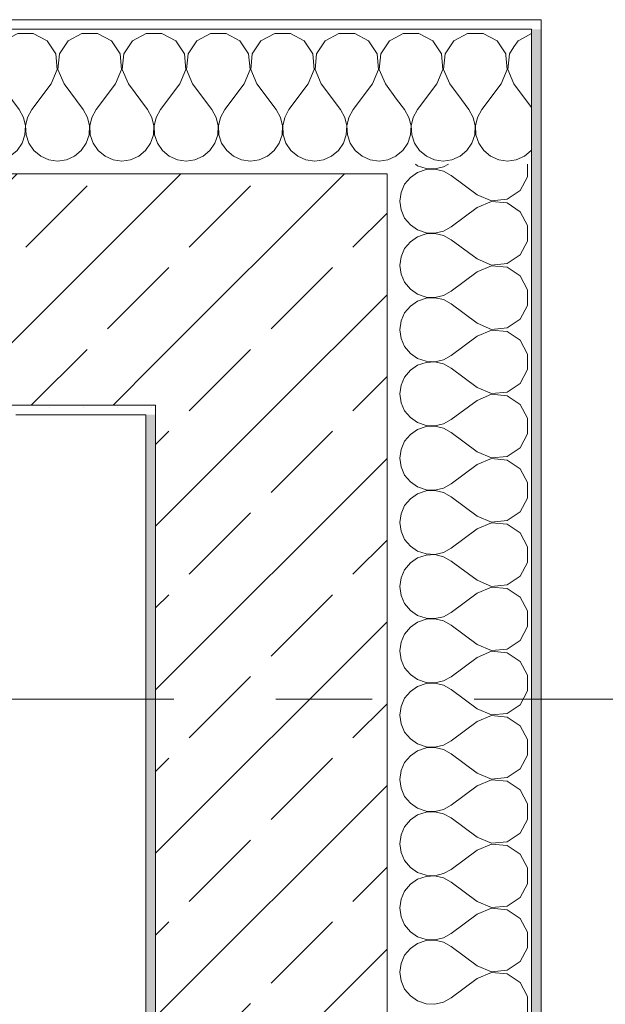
# Model space of a CAD drawing. Header units: metres. Extents: x -3.6 to 84.5, y -11 to 16.8.
# Tile 653 of 656: x 61.9 to 62.5, y 12.8 to 13.9. Entities that reach past the tile are written whole.
import ezdxf

# ---------------------------------------------------------------- set-up
doc = ezdxf.new("R2010")
doc.units = ezdxf.units.M
doc.header["$MEASUREMENT"] = 0
doc.linetypes.add('Strichlinie doppelt', pattern=[0.546806, 0.264583, -0.105833, 0.070556, -0.105833])
doc.layers.add('451 - Universal.Achsen Raster', color=7, linetype='Continuous')
doc.layers.add('604 - Struktur.Wand Aussen', color=7, linetype='Continuous')
pattern_1 = [(0, (0, 0), (0, 0.08660254), [0, -0.05]), (0, (0.025, 0.0433), (0, 0.08660254), [0, -0.05])]
pattern_2 = [(45, (0, 0), (-0.01767767, 0.01767767), [0, -0.025])]
pattern_3 = [(45, (0, 0), (-0.08485281, 0.08485281), []), (45, (-0.04243, 0.04243), (-0.08485281, 0.08485281), [0.09, -0.03])]

# ---------------------------------------------------------------- blocks, each defined once
blk = doc.blocks.new('*X21')
at = {"layer": '604 - Struktur.Wand Aussen', "color": 7, "linetype": 'Continuous', "lineweight": 5}
for p, q in [((62.3046, 13.705), (62.3068, 13.7035)), ((62.3068, 13.7035), (62.3155, 13.7006)), ((62.3155, 13.7006), (62.3247, 13.7001)), ((62.3247, 13.7001), (62.3336, 13.7022)), ((62.3336, 13.7022), (62.3387, 13.705)), ((62.4207, 13.6919), (62.4207, 13.705)), ((62.2992, 13.6913), (62.2933, 13.6842)), ((62.3068, 13.6965), (62.2992, 13.6913)), ((62.3155, 13.6994), (62.3068, 13.6965)), ((62.3247, 13.6999), (62.3155, 13.6994)), ((62.3336, 13.6978), (62.3247, 13.6999)), ((62.3417, 13.6933), (62.3336, 13.6978)), ((62.3684, 13.6733), (62.3417, 13.6933)), ((62.413, 13.6776), (62.4207, 13.6919)), ((62.2933, 13.6842), (62.2896, 13.6758)), ((62.2896, 13.6758), (62.2884, 13.6667)), ((62.3684, 13.6733), (62.3833, 13.667)), ((62.3995, 13.6686), (62.413, 13.6776)), ((62.2884, 13.6667), (62.2896, 13.6576)), ((62.3684, 13.66), (62.3417, 13.64)), ((62.3833, 13.6663), (62.3684, 13.66)), ((62.3833, 13.667), (62.3995, 13.6686)), ((62.3995, 13.6648), (62.3833, 13.6663)), ((62.413, 13.6558), (62.3995, 13.6648)), ((62.2896, 13.6576), (62.2933, 13.6491)), ((62.4207, 13.6415), (62.413, 13.6558)), ((62.2933, 13.6491), (62.2992, 13.6421)), ((62.2992, 13.6421), (62.3068, 13.6369)), ((62.3336, 13.6355), (62.3417, 13.64)), ((62.4207, 13.6252), (62.4207, 13.6415)), ((62.3068, 13.6298), (62.2992, 13.6246)), ((62.3068, 13.6369), (62.3155, 13.6339)), ((62.3155, 13.6328), (62.3068, 13.6298)), ((62.3155, 13.6339), (62.3247, 13.6335)), ((62.3247, 13.6332), (62.3155, 13.6328)), ((62.3247, 13.6335), (62.3336, 13.6355)), ((62.3336, 13.6311), (62.3247, 13.6332)), ((62.3417, 13.6267), (62.3336, 13.6311)), ((62.2992, 13.6246), (62.2933, 13.6175)), ((62.3684, 13.6067), (62.3417, 13.6267)), ((62.413, 13.6109), (62.4207, 13.6252)), ((62.2896, 13.6091), (62.2884, 13.6)), ((62.2933, 13.6175), (62.2896, 13.6091)), ((62.3995, 13.6019), (62.413, 13.6109)), ((62.2884, 13.6), (62.2896, 13.5909)), ((62.3684, 13.6067), (62.3833, 13.6004)), ((62.3833, 13.5996), (62.3684, 13.5933)), ((62.3833, 13.6004), (62.3995, 13.6019)), ((62.3995, 13.5981), (62.3833, 13.5996)), ((62.2896, 13.5909), (62.2933, 13.5825)), ((62.3684, 13.5933), (62.3417, 13.5733)), ((62.413, 13.5891), (62.3995, 13.5981)), ((62.4207, 13.5748), (62.413, 13.5891)), ((62.2933, 13.5825), (62.2992, 13.5754)), ((62.2992, 13.5754), (62.3068, 13.5702)), ((62.3068, 13.5702), (62.3155, 13.5672)), ((62.3247, 13.5668), (62.3336, 13.5689)), ((62.3336, 13.5689), (62.3417, 13.5733)), ((62.4207, 13.5585), (62.4207, 13.5748)), ((62.2992, 13.5579), (62.2933, 13.5509)), ((62.3068, 13.5631), (62.2992, 13.5579)), ((62.3155, 13.5661), (62.3068, 13.5631)), ((62.3155, 13.5672), (62.3247, 13.5668)), ((62.3247, 13.5665), (62.3155, 13.5661)), ((62.3336, 13.5645), (62.3247, 13.5665)), ((62.3417, 13.56), (62.3336, 13.5645)), ((62.3684, 13.54), (62.3417, 13.56)), ((62.413, 13.5442), (62.4207, 13.5585)), ((62.2933, 13.5509), (62.2896, 13.5424)), ((62.2896, 13.5424), (62.2884, 13.5333)), ((62.3684, 13.54), (62.3833, 13.5337)), ((62.3995, 13.5352), (62.413, 13.5442)), ((62.2884, 13.5333), (62.2896, 13.5242)), ((62.3833, 13.533), (62.3684, 13.5267)), ((62.3833, 13.5337), (62.3995, 13.5352)), ((62.3995, 13.5314), (62.3833, 13.533)), ((62.413, 13.5224), (62.3995, 13.5314)), ((62.2896, 13.5242), (62.2933, 13.5158)), ((62.3684, 13.5267), (62.3417, 13.5067)), ((62.4207, 13.5081), (62.413, 13.5224)), ((62.2933, 13.5158), (62.2992, 13.5087)), ((62.2992, 13.5087), (62.3068, 13.5035)), ((62.3336, 13.5022), (62.3417, 13.5067)), ((62.4207, 13.4919), (62.4207, 13.5081)), ((62.3068, 13.4965), (62.2992, 13.4913)), ((62.3068, 13.5035), (62.3155, 13.5006)), ((62.3155, 13.4994), (62.3068, 13.4965)), ((62.3155, 13.5006), (62.3247, 13.5001)), ((62.3247, 13.4999), (62.3155, 13.4994)), ((62.3247, 13.5001), (62.3336, 13.5022)), ((62.3336, 13.4978), (62.3247, 13.4999)), ((62.3417, 13.4933), (62.3336, 13.4978)), ((62.2992, 13.4913), (62.2933, 13.4842)), ((62.3684, 13.4733), (62.3417, 13.4933)), ((62.413, 13.4776), (62.4207, 13.4919)), ((62.2933, 13.4842), (62.2896, 13.4758)), ((62.3995, 13.4686), (62.413, 13.4776)), ((62.2896, 13.4758), (62.2884, 13.4667)), ((62.2884, 13.4667), (62.2896, 13.4576)), ((62.3684, 13.4733), (62.3833, 13.467)), ((62.3833, 13.4663), (62.3684, 13.46)), ((62.3833, 13.467), (62.3995, 13.4686)), ((62.3995, 13.4648), (62.3833, 13.4663)), ((62.2896, 13.4576), (62.2933, 13.4491)), ((62.3684, 13.46), (62.3417, 13.44)), ((62.413, 13.4558), (62.3995, 13.4648)), ((62.4207, 13.4415), (62.413, 13.4558)), ((62.2933, 13.4491), (62.2992, 13.4421)), ((62.2992, 13.4421), (62.3068, 13.4369)), ((62.3068, 13.4369), (62.3155, 13.4339)), ((62.3247, 13.4335), (62.3336, 13.4355)), ((62.3336, 13.4355), (62.3417, 13.44)), ((62.4207, 13.4252), (62.4207, 13.4415)), ((62.3068, 13.4298), (62.2992, 13.4246)), ((62.3155, 13.4328), (62.3068, 13.4298)), ((62.3155, 13.4339), (62.3247, 13.4335)), ((62.3247, 13.4332), (62.3155, 13.4328)), ((62.3336, 13.4311), (62.3247, 13.4332)), ((62.3417, 13.4267), (62.3336, 13.4311)), ((62.3684, 13.4067), (62.3417, 13.4267)), ((62.413, 13.4109), (62.4207, 13.4252)), ((62.2933, 13.4175), (62.2896, 13.4091)), ((62.2992, 13.4246), (62.2933, 13.4175)), ((62.2896, 13.4091), (62.2884, 13.4)), ((62.3684, 13.4067), (62.3833, 13.4004)), ((62.3995, 13.4019), (62.413, 13.4109)), ((62.2884, 13.4), (62.2896, 13.3909)), ((62.3833, 13.3996), (62.3684, 13.3933)), ((62.3833, 13.4004), (62.3995, 13.4019)), ((62.3995, 13.3981), (62.3833, 13.3996)), ((62.413, 13.3891), (62.3995, 13.3981)), ((62.2896, 13.3909), (62.2933, 13.3825)), ((62.3684, 13.3933), (62.3417, 13.3733)), ((62.4207, 13.3748), (62.413, 13.3891)), ((62.2933, 13.3825), (62.2992, 13.3754)), ((62.2992, 13.3754), (62.3068, 13.3702)), ((62.4207, 13.3585), (62.4207, 13.3748)), ((62.3068, 13.3702), (62.3155, 13.3672)), ((62.3155, 13.3661), (62.3068, 13.3631)), ((62.3155, 13.3672), (62.3247, 13.3668)), ((62.3247, 13.3665), (62.3155, 13.3661)), ((62.3247, 13.3668), (62.3336, 13.3689)), ((62.3336, 13.3645), (62.3247, 13.3665)), ((62.3336, 13.3689), (62.3417, 13.3733)), ((62.3417, 13.36), (62.3336, 13.3645)), ((62.2992, 13.3579), (62.2933, 13.3509)), ((62.3068, 13.3631), (62.2992, 13.3579)), ((62.3684, 13.34), (62.3417, 13.36)), ((62.413, 13.3442), (62.4207, 13.3585)), ((62.2933, 13.3509), (62.2896, 13.3424)), ((62.3995, 13.3352), (62.413, 13.3442)), ((62.2896, 13.3424), (62.2884, 13.3333)), ((62.2884, 13.3333), (62.2896, 13.3242)), ((62.3684, 13.34), (62.3833, 13.3337)), ((62.3833, 13.333), (62.3684, 13.3267)), ((62.3833, 13.3337), (62.3995, 13.3352)), ((62.3995, 13.3314), (62.3833, 13.333)), ((62.2896, 13.3242), (62.2933, 13.3158)), ((62.3684, 13.3267), (62.3417, 13.3067)), ((62.413, 13.3224), (62.3995, 13.3314)), ((62.2933, 13.3158), (62.2992, 13.3087)), ((62.4207, 13.3081), (62.413, 13.3224)), ((62.2992, 13.3087), (62.3068, 13.3035)), ((62.3068, 13.3035), (62.3155, 13.3006)), ((62.3247, 13.3001), (62.3336, 13.3022)), ((62.3336, 13.3022), (62.3417, 13.3067)), ((62.4207, 13.2919), (62.4207, 13.3081)), ((62.3068, 13.2965), (62.2992, 13.2913)), ((62.3155, 13.2994), (62.3068, 13.2965)), ((62.3155, 13.3006), (62.3247, 13.3001)), ((62.3247, 13.2999), (62.3155, 13.2994)), ((62.3336, 13.2978), (62.3247, 13.2999)), ((62.3417, 13.2933), (62.3336, 13.2978)), ((62.3684, 13.2733), (62.3417, 13.2933)), ((62.2933, 13.2842), (62.2896, 13.2758)), ((62.2992, 13.2913), (62.2933, 13.2842)), ((62.413, 13.2776), (62.4207, 13.2919)), ((62.2896, 13.2758), (62.2884, 13.2667)), ((62.3684, 13.2733), (62.3833, 13.267)), ((62.3995, 13.2686), (62.413, 13.2776)), ((62.2884, 13.2667), (62.2896, 13.2576)), ((62.3833, 13.2663), (62.3684, 13.26)), ((62.3833, 13.267), (62.3995, 13.2686)), ((62.3995, 13.2648), (62.3833, 13.2663)), ((62.413, 13.2558), (62.3995, 13.2648)), ((62.2896, 13.2576), (62.2933, 13.2491)), ((62.3684, 13.26), (62.3417, 13.24)), ((62.4207, 13.2415), (62.413, 13.2558)), ((62.2933, 13.2491), (62.2992, 13.2421)), ((62.2992, 13.2421), (62.3068, 13.2369)), ((62.4207, 13.2252), (62.4207, 13.2415)), ((62.3068, 13.2369), (62.3155, 13.2339)), ((62.3155, 13.2328), (62.3068, 13.2298)), ((62.3155, 13.2339), (62.3247, 13.2335)), ((62.3247, 13.2332), (62.3155, 13.2328)), ((62.3247, 13.2335), (62.3336, 13.2355)), ((62.3336, 13.2311), (62.3247, 13.2332)), ((62.3336, 13.2355), (62.3417, 13.24)), ((62.3417, 13.2267), (62.3336, 13.2311)), ((62.2992, 13.2246), (62.2933, 13.2175)), ((62.3068, 13.2298), (62.2992, 13.2246)), ((62.3684, 13.2067), (62.3417, 13.2267)), ((62.413, 13.2109), (62.4207, 13.2252)), ((62.2933, 13.2175), (62.2896, 13.2091)), ((62.3995, 13.2019), (62.413, 13.2109)), ((62.2896, 13.2091), (62.2884, 13.2)), ((62.2884, 13.2), (62.2896, 13.1909)), ((62.3684, 13.2067), (62.3833, 13.2004)), ((62.3833, 13.2004), (62.3995, 13.2019)), ((62.2896, 13.1909), (62.2933, 13.1825)), ((62.3684, 13.1933), (62.3417, 13.1733)), ((62.3833, 13.1996), (62.3684, 13.1933)), ((62.3995, 13.1981), (62.3833, 13.1996)), ((62.413, 13.1891), (62.3995, 13.1981)), ((62.2933, 13.1825), (62.2992, 13.1754)), ((62.4207, 13.1748), (62.413, 13.1891)), ((62.2992, 13.1754), (62.3068, 13.1702)), ((62.3068, 13.1702), (62.3155, 13.1672)), ((62.3336, 13.1689), (62.3417, 13.1733)), ((62.4207, 13.1585), (62.4207, 13.1748)), ((62.3068, 13.1631), (62.2992, 13.1579)), ((62.3155, 13.1661), (62.3068, 13.1631)), ((62.3155, 13.1672), (62.3247, 13.1668)), ((62.3247, 13.1665), (62.3155, 13.1661)), ((62.3247, 13.1668), (62.3336, 13.1689)), ((62.3336, 13.1645), (62.3247, 13.1665)), ((62.3417, 13.16), (62.3336, 13.1645)), ((62.3684, 13.14), (62.3417, 13.16)), ((62.2933, 13.1509), (62.2896, 13.1424)), ((62.2992, 13.1579), (62.2933, 13.1509)), ((62.413, 13.1442), (62.4207, 13.1585)), ((62.2896, 13.1424), (62.2884, 13.1333)), ((62.3684, 13.14), (62.3833, 13.1337)), ((62.3995, 13.1352), (62.413, 13.1442)), ((62.2884, 13.1333), (62.2896, 13.1242)), ((62.3833, 13.133), (62.3684, 13.1267)), ((62.3833, 13.1337), (62.3995, 13.1352)), ((62.3995, 13.1314), (62.3833, 13.133)), ((62.413, 13.1224), (62.3995, 13.1314)), ((62.2896, 13.1242), (62.2933, 13.1158)), ((62.3684, 13.1267), (62.3417, 13.1067)), ((62.4207, 13.1081), (62.413, 13.1224)), ((62.2933, 13.1158), (62.2992, 13.1087)), ((62.2992, 13.1087), (62.3068, 13.1035)), ((62.4207, 13.0919), (62.4207, 13.1081)), ((62.3068, 13.1035), (62.3155, 13.1006)), ((62.3155, 13.0994), (62.3068, 13.0965)), ((62.3155, 13.1006), (62.3247, 13.1001)), ((62.3247, 13.0999), (62.3155, 13.0994)), ((62.3247, 13.1001), (62.3336, 13.1022)), ((62.3336, 13.0978), (62.3247, 13.0999)), ((62.3336, 13.1022), (62.3417, 13.1067)), ((62.3417, 13.0933), (62.3336, 13.0978)), ((62.2992, 13.0913), (62.2933, 13.0842)), ((62.3068, 13.0965), (62.2992, 13.0913)), ((62.3684, 13.0733), (62.3417, 13.0933)), ((62.413, 13.0776), (62.4207, 13.0919)), ((62.2933, 13.0842), (62.2896, 13.0758)), ((62.3995, 13.0686), (62.413, 13.0776)), ((62.2896, 13.0758), (62.2884, 13.0667)), ((62.3684, 13.0733), (62.3833, 13.067)), ((62.3833, 13.067), (62.3995, 13.0686)), ((62.2884, 13.0667), (62.2896, 13.0576)), ((62.2896, 13.0576), (62.2933, 13.0491)), ((62.3684, 13.06), (62.3417, 13.04)), ((62.3833, 13.0663), (62.3684, 13.06)), ((62.3995, 13.0648), (62.3833, 13.0663)), ((62.413, 13.0558), (62.3995, 13.0648)), ((62.2933, 13.0491), (62.2992, 13.0421)), ((62.4207, 13.0415), (62.413, 13.0558)), ((62.2992, 13.0421), (62.3068, 13.0369)), ((62.3068, 13.0369), (62.3155, 13.0339)), ((62.3336, 13.0355), (62.3417, 13.04)), ((62.4207, 13.0252), (62.4207, 13.0415)), ((62.3068, 13.0298), (62.2992, 13.0246)), ((62.3155, 13.0328), (62.3068, 13.0298)), ((62.3155, 13.0339), (62.3247, 13.0335)), ((62.3247, 13.0332), (62.3155, 13.0328)), ((62.3247, 13.0335), (62.3336, 13.0355)), ((62.3336, 13.0311), (62.3247, 13.0332)), ((62.3417, 13.0267), (62.3336, 13.0311)), ((62.3684, 13.0067), (62.3417, 13.0267)), ((62.2933, 13.0175), (62.2896, 13.0091)), ((62.2992, 13.0246), (62.2933, 13.0175)), ((62.413, 13.0109), (62.4207, 13.0252)), ((62.2896, 13.0091), (62.2884, 13)), ((62.3684, 13.0067), (62.3833, 13.0004)), ((62.3995, 13.0019), (62.413, 13.0109)), ((62.2884, 13), (62.2896, 12.9909)), ((62.3833, 12.9996), (62.3684, 12.9933)), ((62.3833, 13.0004), (62.3995, 13.0019)), ((62.3995, 12.9981), (62.3833, 12.9996)), ((62.413, 12.9891), (62.3995, 12.9981)), ((62.2896, 12.9909), (62.2933, 12.9825)), ((62.3684, 12.9933), (62.3417, 12.9733)), ((62.4207, 12.9748), (62.413, 12.9891)), ((62.2933, 12.9825), (62.2992, 12.9754)), ((62.2992, 12.9754), (62.3068, 12.9702)), ((62.3068, 12.9702), (62.3155, 12.9672)), ((62.3155, 12.9661), (62.3068, 12.9631)), ((62.3155, 12.9672), (62.3247, 12.9668)), ((62.3247, 12.9665), (62.3155, 12.9661)), ((62.3247, 12.9668), (62.3336, 12.9689)), ((62.3336, 12.9645), (62.3247, 12.9665)), ((62.3336, 12.9689), (62.3417, 12.9733)), ((62.4207, 12.9585), (62.4207, 12.9748)), ((62.2992, 12.9579), (62.2933, 12.9509)), ((62.3068, 12.9631), (62.2992, 12.9579)), ((62.3417, 12.96), (62.3336, 12.9645)), ((62.3684, 12.94), (62.3417, 12.96)), ((62.413, 12.9442), (62.4207, 12.9585)), ((62.2933, 12.9509), (62.2896, 12.9424)), ((62.2896, 12.9424), (62.2884, 12.9333)), ((62.3684, 12.94), (62.3833, 12.9337)), ((62.3833, 12.9337), (62.3995, 12.9352)), ((62.3995, 12.9352), (62.413, 12.9442)), ((62.2884, 12.9333), (62.2896, 12.9242)), ((62.2896, 12.9242), (62.2933, 12.9158)), ((62.3684, 12.9267), (62.3417, 12.9067)), ((62.3833, 12.933), (62.3684, 12.9267)), ((62.3995, 12.9314), (62.3833, 12.933)), ((62.413, 12.9224), (62.3995, 12.9314)), ((62.2933, 12.9158), (62.2992, 12.9087)), ((62.4207, 12.9081), (62.413, 12.9224)), ((62.2992, 12.9087), (62.3068, 12.9035)), ((62.3336, 12.9022), (62.3417, 12.9067)), ((62.4207, 12.8919), (62.4207, 12.9081)), ((62.3068, 12.8965), (62.2992, 12.8913)), ((62.3068, 12.9035), (62.3155, 12.9006)), ((62.3155, 12.8994), (62.3068, 12.8965)), ((62.3155, 12.9006), (62.3247, 12.9001)), ((62.3247, 12.8999), (62.3155, 12.8994)), ((62.3247, 12.9001), (62.3336, 12.9022)), ((62.3336, 12.8978), (62.3247, 12.8999)), ((62.3417, 12.8933), (62.3336, 12.8978)), ((62.2933, 12.8842), (62.2896, 12.8758)), ((62.2992, 12.8913), (62.2933, 12.8842)), ((62.3684, 12.8733), (62.3417, 12.8933)), ((62.413, 12.8776), (62.4207, 12.8919)), ((62.2896, 12.8758), (62.2884, 12.8667)), ((62.3684, 12.8733), (62.3833, 12.867)), ((62.3995, 12.8686), (62.413, 12.8776)), ((62.2884, 12.8667), (62.2896, 12.8576)), ((62.3833, 12.8663), (62.3684, 12.86)), ((62.3833, 12.867), (62.3995, 12.8686)), ((62.3995, 12.8648), (62.3833, 12.8663)), ((62.413, 12.8558), (62.3995, 12.8648)), ((62.2896, 12.8576), (62.2933, 12.8491)), ((62.3684, 12.86), (62.3417, 12.84)), ((62.4207, 12.8415), (62.413, 12.8558)), ((62.2933, 12.8491), (62.2992, 12.8421)), ((62.2992, 12.8421), (62.3068, 12.8369)), ((62.3068, 12.8369), (62.3155, 12.8339)), ((62.3155, 12.8339), (62.3247, 12.8335)), ((62.3247, 12.8335), (62.3336, 12.8355)), ((62.3336, 12.8355), (62.3417, 12.84)), ((62.4207, 12.8252), (62.4207, 12.8415))]:
    blk.add_line(p, q, dxfattribs=at)
blk = doc.blocks.new('*X24')
at = {"layer": '604 - Struktur.Wand Aussen', "color": 7, "linetype": 'Continuous', "lineweight": 5}
for p, q in [((62.425, 13.8406), (62.4155, 13.8354)), ((62.4067, 13.8267), (62.4019, 13.8195)), ((62.3996, 13.8033), (62.3982, 13.8182)), ((62.4019, 13.8195), (62.4004, 13.8033)), ((62.3933, 13.7883), (62.3996, 13.8033)), ((62.4004, 13.8033), (62.4067, 13.7883)), ((62.3933, 13.7883), (62.3733, 13.7617)), ((62.4067, 13.7883), (62.425, 13.7639)), ((62.3522, 13.7721), (62.36, 13.7617)), ((62.3645, 13.7536), (62.36, 13.7617)), ((62.3665, 13.7447), (62.3645, 13.7536)), ((62.3689, 13.7536), (62.3668, 13.7447)), ((62.3733, 13.7617), (62.3689, 13.7536)), ((62.3661, 13.7355), (62.3665, 13.7447)), ((62.3668, 13.7447), (62.3672, 13.7355)), ((62.3631, 13.7268), (62.3661, 13.7355)), ((62.3672, 13.7355), (62.3702, 13.7268)), ((62.3048, 13.7248), (62.3087, 13.7192)), ((62.3579, 13.7192), (62.3631, 13.7268)), ((62.3702, 13.7268), (62.3754, 13.7192)), ((62.3087, 13.7192), (62.3158, 13.7133)), ((62.3158, 13.7133), (62.3242, 13.7096)), ((62.3424, 13.7096), (62.3509, 13.7133)), ((62.3509, 13.7133), (62.3579, 13.7192)), ((62.3754, 13.7192), (62.3825, 13.7133)), ((62.3825, 13.7133), (62.3909, 13.7096)), ((62.4091, 13.7096), (62.4175, 13.7133)), ((62.4175, 13.7133), (62.4246, 13.7192)), ((62.4246, 13.7192), (62.425, 13.7198)), ((62.3242, 13.7096), (62.3333, 13.7083)), ((62.3333, 13.7083), (62.3424, 13.7096)), ((62.3909, 13.7096), (62.4, 13.7083)), ((62.4, 13.7083), (62.4091, 13.7096))]:
    blk.add_line(p, q, dxfattribs=at)
blk = doc.blocks.new('*X25')
at = {"layer": '604 - Struktur.Wand Aussen', "color": 7, "linetype": 'Continuous', "lineweight": 5}
for p, q in [((62.2919, 13.8407), (62.285, 13.837)), ((62.3081, 13.8407), (62.2919, 13.8407)), ((62.3224, 13.833), (62.3081, 13.8407)), ((62.3585, 13.8407), (62.3442, 13.833)), ((62.3748, 13.8407), (62.3585, 13.8407)), ((62.3891, 13.833), (62.3748, 13.8407)), ((62.4155, 13.8354), (62.4109, 13.833)), ((62.3314, 13.8195), (62.3224, 13.833)), ((62.3442, 13.833), (62.3352, 13.8195)), ((62.3981, 13.8195), (62.3891, 13.833)), ((62.4109, 13.833), (62.4067, 13.8267)), ((62.333, 13.8033), (62.3314, 13.8195)), ((62.3352, 13.8195), (62.3337, 13.8033)), ((62.3982, 13.8182), (62.3981, 13.8195)), ((62.3267, 13.7883), (62.333, 13.8033)), ((62.3337, 13.8033), (62.34, 13.7883)), ((62.3267, 13.7883), (62.3067, 13.7617)), ((62.34, 13.7883), (62.3522, 13.7721)), ((62.285, 13.7727), (62.2933, 13.7617)), ((62.2978, 13.7536), (62.2933, 13.7617)), ((62.2999, 13.7447), (62.2978, 13.7536)), ((62.3022, 13.7536), (62.3001, 13.7447)), ((62.3067, 13.7617), (62.3022, 13.7536)), ((62.2994, 13.7355), (62.2999, 13.7447)), ((62.3001, 13.7447), (62.3006, 13.7355)), ((62.2965, 13.7268), (62.2994, 13.7355)), ((62.3006, 13.7355), (62.3035, 13.7268)), ((62.2913, 13.7192), (62.2965, 13.7268)), ((62.3035, 13.7268), (62.3048, 13.7248)), ((62.285, 13.714), (62.2913, 13.7192))]:
    blk.add_line(p, q, dxfattribs=at)
blk = doc.blocks.new('*X43')
at = {"layer": '604 - Struktur.Wand Aussen', "color": 7, "linetype": 'Continuous', "lineweight": 5}
for p, q in [((61.1891, 13.833), (61.18, 13.8379)), ((61.2252, 13.8407), (61.2109, 13.833)), ((61.2415, 13.8407), (61.2252, 13.8407)), ((61.2558, 13.833), (61.2415, 13.8407)), ((61.2919, 13.8407), (61.2776, 13.833)), ((61.3081, 13.8407), (61.2919, 13.8407)), ((61.3224, 13.833), (61.3081, 13.8407)), ((61.3585, 13.8407), (61.3442, 13.833)), ((61.3748, 13.8407), (61.3585, 13.8407)), ((61.3891, 13.833), (61.3748, 13.8407)), ((61.4252, 13.8407), (61.4109, 13.833)), ((61.4415, 13.8407), (61.4252, 13.8407)), ((61.4558, 13.833), (61.4415, 13.8407)), ((61.4919, 13.8407), (61.4776, 13.833)), ((61.5081, 13.8407), (61.4919, 13.8407)), ((61.5224, 13.833), (61.5081, 13.8407)), ((61.5585, 13.8407), (61.5442, 13.833)), ((61.5748, 13.8407), (61.5585, 13.8407)), ((61.5891, 13.833), (61.5748, 13.8407)), ((61.6252, 13.8407), (61.6109, 13.833)), ((61.6415, 13.8407), (61.6252, 13.8407)), ((61.6558, 13.833), (61.6415, 13.8407)), ((61.6919, 13.8407), (61.6776, 13.833)), ((61.7081, 13.8407), (61.6919, 13.8407)), ((61.7224, 13.833), (61.7081, 13.8407)), ((61.7585, 13.8407), (61.7442, 13.833)), ((61.7748, 13.8407), (61.7585, 13.8407)), ((61.7891, 13.833), (61.7748, 13.8407)), ((61.8252, 13.8407), (61.8109, 13.833)), ((61.8415, 13.8407), (61.8252, 13.8407)), ((61.8558, 13.833), (61.8415, 13.8407)), ((61.8919, 13.8407), (61.8776, 13.833)), ((61.9081, 13.8407), (61.8919, 13.8407)), ((61.9224, 13.833), (61.9081, 13.8407)), ((61.9585, 13.8407), (61.9442, 13.833)), ((61.9748, 13.8407), (61.9585, 13.8407)), ((61.9891, 13.833), (61.9748, 13.8407)), ((62.0252, 13.8407), (62.0109, 13.833)), ((62.0415, 13.8407), (62.0252, 13.8407)), ((62.0558, 13.833), (62.0415, 13.8407)), ((62.0919, 13.8407), (62.0776, 13.833)), ((62.1081, 13.8407), (62.0919, 13.8407)), ((62.1224, 13.833), (62.1081, 13.8407)), ((62.1585, 13.8407), (62.1442, 13.833)), ((62.1748, 13.8407), (62.1585, 13.8407)), ((62.1891, 13.833), (62.1748, 13.8407)), ((62.2252, 13.8407), (62.2109, 13.833)), ((62.2415, 13.8407), (62.2252, 13.8407)), ((62.2558, 13.833), (62.2415, 13.8407)), ((62.285, 13.837), (62.2776, 13.833)), ((61.1981, 13.8195), (61.1891, 13.833)), ((61.2109, 13.833), (61.2019, 13.8195)), ((61.2648, 13.8195), (61.2558, 13.833)), ((61.2776, 13.833), (61.2686, 13.8195)), ((61.3314, 13.8195), (61.3224, 13.833)), ((61.3442, 13.833), (61.3352, 13.8195)), ((61.3981, 13.8195), (61.3891, 13.833)), ((61.4109, 13.833), (61.4019, 13.8195)), ((61.4648, 13.8195), (61.4558, 13.833)), ((61.4776, 13.833), (61.4686, 13.8195)), ((61.5314, 13.8195), (61.5224, 13.833)), ((61.5442, 13.833), (61.5352, 13.8195)), ((61.5981, 13.8195), (61.5891, 13.833)), ((61.6109, 13.833), (61.6019, 13.8195)), ((61.6648, 13.8195), (61.6558, 13.833)), ((61.6776, 13.833), (61.6686, 13.8195)), ((61.7314, 13.8195), (61.7224, 13.833)), ((61.7442, 13.833), (61.7352, 13.8195)), ((61.7981, 13.8195), (61.7891, 13.833)), ((61.8109, 13.833), (61.8019, 13.8195)), ((61.8648, 13.8195), (61.8558, 13.833)), ((61.8776, 13.833), (61.8686, 13.8195)), ((61.9314, 13.8195), (61.9224, 13.833)), ((61.9442, 13.833), (61.9352, 13.8195)), ((61.9981, 13.8195), (61.9891, 13.833)), ((62.0109, 13.833), (62.0019, 13.8195)), ((62.0648, 13.8195), (62.0558, 13.833)), ((62.0776, 13.833), (62.0686, 13.8195)), ((62.1314, 13.8195), (62.1224, 13.833)), ((62.1442, 13.833), (62.1352, 13.8195)), ((62.1981, 13.8195), (62.1891, 13.833)), ((62.2109, 13.833), (62.2019, 13.8195)), ((62.2648, 13.8195), (62.2558, 13.833)), ((62.2776, 13.833), (62.2686, 13.8195)), ((61.1996, 13.8033), (61.1981, 13.8195)), ((61.2019, 13.8195), (61.2004, 13.8033)), ((61.2663, 13.8033), (61.2648, 13.8195)), ((61.2686, 13.8195), (61.267, 13.8033)), ((61.333, 13.8033), (61.3314, 13.8195)), ((61.3352, 13.8195), (61.3337, 13.8033)), ((61.3996, 13.8033), (61.3981, 13.8195)), ((61.4019, 13.8195), (61.4004, 13.8033)), ((61.4663, 13.8033), (61.4648, 13.8195)), ((61.4686, 13.8195), (61.467, 13.8033)), ((61.533, 13.8033), (61.5314, 13.8195)), ((61.5352, 13.8195), (61.5337, 13.8033)), ((61.5996, 13.8033), (61.5981, 13.8195)), ((61.6019, 13.8195), (61.6004, 13.8033)), ((61.6663, 13.8033), (61.6648, 13.8195)), ((61.6686, 13.8195), (61.667, 13.8033)), ((61.733, 13.8033), (61.7314, 13.8195)), ((61.7352, 13.8195), (61.7337, 13.8033)), ((61.7996, 13.8033), (61.7981, 13.8195)), ((61.8019, 13.8195), (61.8004, 13.8033)), ((61.8663, 13.8033), (61.8648, 13.8195)), ((61.8686, 13.8195), (61.867, 13.8033)), ((61.933, 13.8033), (61.9314, 13.8195)), ((61.9352, 13.8195), (61.9337, 13.8033)), ((61.9996, 13.8033), (61.9981, 13.8195)), ((62.0019, 13.8195), (62.0004, 13.8033)), ((62.0663, 13.8033), (62.0648, 13.8195)), ((62.0686, 13.8195), (62.067, 13.8033)), ((62.133, 13.8033), (62.1314, 13.8195)), ((62.1352, 13.8195), (62.1337, 13.8033)), ((62.1996, 13.8033), (62.1981, 13.8195)), ((62.2019, 13.8195), (62.2004, 13.8033)), ((62.2663, 13.8033), (62.2648, 13.8195)), ((62.2686, 13.8195), (62.267, 13.8033)), ((61.1933, 13.7883), (61.1996, 13.8033)), ((61.2004, 13.8033), (61.2067, 13.7883)), ((61.26, 13.7883), (61.2663, 13.8033)), ((61.267, 13.8033), (61.2733, 13.7883)), ((61.3267, 13.7883), (61.333, 13.8033)), ((61.3337, 13.8033), (61.34, 13.7883)), ((61.3933, 13.7883), (61.3996, 13.8033)), ((61.4004, 13.8033), (61.4067, 13.7883)), ((61.46, 13.7883), (61.4663, 13.8033)), ((61.467, 13.8033), (61.4733, 13.7883)), ((61.5267, 13.7883), (61.533, 13.8033)), ((61.5337, 13.8033), (61.54, 13.7883)), ((61.5933, 13.7883), (61.5996, 13.8033)), ((61.6004, 13.8033), (61.6067, 13.7883)), ((61.66, 13.7883), (61.6663, 13.8033)), ((61.667, 13.8033), (61.6733, 13.7883)), ((61.7267, 13.7883), (61.733, 13.8033)), ((61.7337, 13.8033), (61.74, 13.7883)), ((61.7933, 13.7883), (61.7996, 13.8033)), ((61.8004, 13.8033), (61.8067, 13.7883)), ((61.86, 13.7883), (61.8663, 13.8033)), ((61.867, 13.8033), (61.8733, 13.7883)), ((61.9267, 13.7883), (61.933, 13.8033)), ((61.9337, 13.8033), (61.94, 13.7883)), ((61.9933, 13.7883), (61.9996, 13.8033)), ((62.0004, 13.8033), (62.0067, 13.7883)), ((62.06, 13.7883), (62.0663, 13.8033)), ((62.067, 13.8033), (62.0733, 13.7883)), ((62.1267, 13.7883), (62.133, 13.8033)), ((62.1337, 13.8033), (62.14, 13.7883)), ((62.1933, 13.7883), (62.1996, 13.8033)), ((62.2004, 13.8033), (62.2067, 13.7883)), ((62.26, 13.7883), (62.2663, 13.8033)), ((62.267, 13.8033), (62.2733, 13.7883)), ((61.1933, 13.7883), (61.18, 13.7706)), ((61.2067, 13.7883), (61.2267, 13.7617)), ((61.26, 13.7883), (61.24, 13.7617)), ((61.2733, 13.7883), (61.2933, 13.7617)), ((61.3267, 13.7883), (61.3067, 13.7617)), ((61.34, 13.7883), (61.36, 13.7617)), ((61.3933, 13.7883), (61.3733, 13.7617)), ((61.4067, 13.7883), (61.4267, 13.7617)), ((61.46, 13.7883), (61.44, 13.7617)), ((61.4733, 13.7883), (61.4933, 13.7617)), ((61.5267, 13.7883), (61.5067, 13.7617)), ((61.54, 13.7883), (61.56, 13.7617)), ((61.5933, 13.7883), (61.5733, 13.7617)), ((61.6067, 13.7883), (61.6267, 13.7617)), ((61.66, 13.7883), (61.64, 13.7617)), ((61.6733, 13.7883), (61.6933, 13.7617)), ((61.7267, 13.7883), (61.7067, 13.7617)), ((61.74, 13.7883), (61.76, 13.7617)), ((61.7933, 13.7883), (61.7733, 13.7617)), ((61.8067, 13.7883), (61.8267, 13.7617)), ((61.86, 13.7883), (61.84, 13.7617)), ((61.8733, 13.7883), (61.8933, 13.7617)), ((61.9267, 13.7883), (61.9067, 13.7617)), ((61.94, 13.7883), (61.96, 13.7617)), ((61.9933, 13.7883), (61.9733, 13.7617)), ((62.0067, 13.7883), (62.0267, 13.7617)), ((62.06, 13.7883), (62.04, 13.7617)), ((62.0733, 13.7883), (62.0933, 13.7617)), ((62.1267, 13.7883), (62.1067, 13.7617)), ((62.14, 13.7883), (62.16, 13.7617)), ((62.1933, 13.7883), (62.1733, 13.7617)), ((62.2067, 13.7883), (62.2267, 13.7617)), ((62.26, 13.7883), (62.24, 13.7617)), ((62.2733, 13.7883), (62.285, 13.7727)), ((61.2311, 13.7536), (61.2267, 13.7617)), ((61.2332, 13.7447), (61.2311, 13.7536)), ((61.2355, 13.7536), (61.2335, 13.7447)), ((61.24, 13.7617), (61.2355, 13.7536)), ((61.2978, 13.7536), (61.2933, 13.7617)), ((61.2999, 13.7447), (61.2978, 13.7536)), ((61.3022, 13.7536), (61.3001, 13.7447)), ((61.3067, 13.7617), (61.3022, 13.7536)), ((61.3645, 13.7536), (61.36, 13.7617)), ((61.3665, 13.7447), (61.3645, 13.7536)), ((61.3689, 13.7536), (61.3668, 13.7447)), ((61.3733, 13.7617), (61.3689, 13.7536)), ((61.4311, 13.7536), (61.4267, 13.7617)), ((61.4332, 13.7447), (61.4311, 13.7536)), ((61.4355, 13.7536), (61.4335, 13.7447)), ((61.44, 13.7617), (61.4355, 13.7536)), ((61.4978, 13.7536), (61.4933, 13.7617)), ((61.4999, 13.7447), (61.4978, 13.7536)), ((61.5022, 13.7536), (61.5001, 13.7447)), ((61.5067, 13.7617), (61.5022, 13.7536)), ((61.5645, 13.7536), (61.56, 13.7617)), ((61.5665, 13.7447), (61.5645, 13.7536)), ((61.5689, 13.7536), (61.5668, 13.7447)), ((61.5733, 13.7617), (61.5689, 13.7536)), ((61.6311, 13.7536), (61.6267, 13.7617)), ((61.6332, 13.7447), (61.6311, 13.7536)), ((61.6355, 13.7536), (61.6335, 13.7447)), ((61.64, 13.7617), (61.6355, 13.7536)), ((61.6978, 13.7536), (61.6933, 13.7617)), ((61.6999, 13.7447), (61.6978, 13.7536)), ((61.7022, 13.7536), (61.7001, 13.7447)), ((61.7067, 13.7617), (61.7022, 13.7536)), ((61.7645, 13.7536), (61.76, 13.7617)), ((61.7665, 13.7447), (61.7645, 13.7536)), ((61.7689, 13.7536), (61.7668, 13.7447)), ((61.7733, 13.7617), (61.7689, 13.7536)), ((61.8311, 13.7536), (61.8267, 13.7617)), ((61.8332, 13.7447), (61.8311, 13.7536)), ((61.8355, 13.7536), (61.8335, 13.7447)), ((61.84, 13.7617), (61.8355, 13.7536)), ((61.8978, 13.7536), (61.8933, 13.7617)), ((61.8999, 13.7447), (61.8978, 13.7536)), ((61.9022, 13.7536), (61.9001, 13.7447)), ((61.9067, 13.7617), (61.9022, 13.7536)), ((61.9645, 13.7536), (61.96, 13.7617)), ((61.9665, 13.7447), (61.9645, 13.7536)), ((61.9689, 13.7536), (61.9668, 13.7447)), ((61.9733, 13.7617), (61.9689, 13.7536)), ((62.0311, 13.7536), (62.0267, 13.7617)), ((62.0332, 13.7447), (62.0311, 13.7536)), ((62.0355, 13.7536), (62.0335, 13.7447)), ((62.04, 13.7617), (62.0355, 13.7536)), ((62.0978, 13.7536), (62.0933, 13.7617)), ((62.0999, 13.7447), (62.0978, 13.7536)), ((62.1022, 13.7536), (62.1001, 13.7447)), ((62.1067, 13.7617), (62.1022, 13.7536)), ((62.1645, 13.7536), (62.16, 13.7617)), ((62.1665, 13.7447), (62.1645, 13.7536)), ((62.1689, 13.7536), (62.1668, 13.7447)), ((62.1733, 13.7617), (62.1689, 13.7536)), ((62.2311, 13.7536), (62.2267, 13.7617)), ((62.2332, 13.7447), (62.2311, 13.7536)), ((62.2355, 13.7536), (62.2335, 13.7447)), ((62.24, 13.7617), (62.2355, 13.7536)), ((61.2328, 13.7355), (61.2332, 13.7447)), ((61.2335, 13.7447), (61.2339, 13.7355)), ((61.2994, 13.7355), (61.2999, 13.7447)), ((61.3001, 13.7447), (61.3006, 13.7355)), ((61.3661, 13.7355), (61.3665, 13.7447)), ((61.3668, 13.7447), (61.3672, 13.7355)), ((61.4328, 13.7355), (61.4332, 13.7447)), ((61.4335, 13.7447), (61.4339, 13.7355)), ((61.4994, 13.7355), (61.4999, 13.7447)), ((61.5001, 13.7447), (61.5006, 13.7355)), ((61.5661, 13.7355), (61.5665, 13.7447)), ((61.5668, 13.7447), (61.5672, 13.7355)), ((61.6328, 13.7355), (61.6332, 13.7447)), ((61.6335, 13.7447), (61.6339, 13.7355)), ((61.6994, 13.7355), (61.6999, 13.7447)), ((61.7001, 13.7447), (61.7006, 13.7355)), ((61.7661, 13.7355), (61.7665, 13.7447)), ((61.7668, 13.7447), (61.7672, 13.7355)), ((61.8328, 13.7355), (61.8332, 13.7447)), ((61.8335, 13.7447), (61.8339, 13.7355)), ((61.8994, 13.7355), (61.8999, 13.7447)), ((61.9001, 13.7447), (61.9006, 13.7355)), ((61.9661, 13.7355), (61.9665, 13.7447)), ((61.9668, 13.7447), (61.9672, 13.7355)), ((62.0328, 13.7355), (62.0332, 13.7447)), ((62.0335, 13.7447), (62.0339, 13.7355)), ((62.0994, 13.7355), (62.0999, 13.7447)), ((62.1001, 13.7447), (62.1006, 13.7355)), ((62.1661, 13.7355), (62.1665, 13.7447)), ((62.1668, 13.7447), (62.1672, 13.7355)), ((62.2328, 13.7355), (62.2332, 13.7447)), ((62.2335, 13.7447), (62.2339, 13.7355)), ((61.2298, 13.7268), (61.2328, 13.7355)), ((61.2339, 13.7355), (61.2369, 13.7268)), ((61.2965, 13.7268), (61.2994, 13.7355)), ((61.3006, 13.7355), (61.3035, 13.7268)), ((61.3631, 13.7268), (61.3661, 13.7355)), ((61.3672, 13.7355), (61.3702, 13.7268)), ((61.4298, 13.7268), (61.4328, 13.7355)), ((61.4339, 13.7355), (61.4369, 13.7268)), ((61.4965, 13.7268), (61.4994, 13.7355)), ((61.5006, 13.7355), (61.5035, 13.7268)), ((61.5631, 13.7268), (61.5661, 13.7355)), ((61.5672, 13.7355), (61.5702, 13.7268)), ((61.6298, 13.7268), (61.6328, 13.7355)), ((61.6339, 13.7355), (61.6369, 13.7268)), ((61.6965, 13.7268), (61.6994, 13.7355)), ((61.7006, 13.7355), (61.7035, 13.7268)), ((61.7631, 13.7268), (61.7661, 13.7355)), ((61.7672, 13.7355), (61.7702, 13.7268)), ((61.8298, 13.7268), (61.8328, 13.7355)), ((61.8339, 13.7355), (61.8369, 13.7268)), ((61.8965, 13.7268), (61.8994, 13.7355)), ((61.9006, 13.7355), (61.9035, 13.7268)), ((61.9631, 13.7268), (61.9661, 13.7355)), ((61.9672, 13.7355), (61.9702, 13.7268)), ((62.0298, 13.7268), (62.0328, 13.7355)), ((62.0339, 13.7355), (62.0369, 13.7268)), ((62.0965, 13.7268), (62.0994, 13.7355)), ((62.1006, 13.7355), (62.1035, 13.7268)), ((62.1631, 13.7268), (62.1661, 13.7355)), ((62.1672, 13.7355), (62.1702, 13.7268)), ((62.2298, 13.7268), (62.2328, 13.7355)), ((62.2339, 13.7355), (62.2369, 13.7268)), ((61.2246, 13.7192), (61.2298, 13.7268)), ((61.2369, 13.7268), (61.2421, 13.7192)), ((61.2913, 13.7192), (61.2965, 13.7268)), ((61.3035, 13.7268), (61.3087, 13.7192)), ((61.3579, 13.7192), (61.3631, 13.7268)), ((61.3702, 13.7268), (61.3754, 13.7192)), ((61.4246, 13.7192), (61.4298, 13.7268)), ((61.4369, 13.7268), (61.4421, 13.7192)), ((61.4913, 13.7192), (61.4965, 13.7268)), ((61.5035, 13.7268), (61.5087, 13.7192)), ((61.5579, 13.7192), (61.5631, 13.7268)), ((61.5702, 13.7268), (61.5754, 13.7192)), ((61.6246, 13.7192), (61.6298, 13.7268)), ((61.6369, 13.7268), (61.6421, 13.7192)), ((61.6913, 13.7192), (61.6965, 13.7268)), ((61.7035, 13.7268), (61.7087, 13.7192)), ((61.7579, 13.7192), (61.7631, 13.7268)), ((61.7702, 13.7268), (61.7754, 13.7192)), ((61.8246, 13.7192), (61.8298, 13.7268)), ((61.8369, 13.7268), (61.8421, 13.7192)), ((61.8913, 13.7192), (61.8965, 13.7268)), ((61.9035, 13.7268), (61.9087, 13.7192)), ((61.9579, 13.7192), (61.9631, 13.7268)), ((61.9702, 13.7268), (61.9754, 13.7192)), ((62.0246, 13.7192), (62.0298, 13.7268)), ((62.0369, 13.7268), (62.0421, 13.7192)), ((62.0913, 13.7192), (62.0965, 13.7268)), ((62.1035, 13.7268), (62.1087, 13.7192)), ((62.1579, 13.7192), (62.1631, 13.7268)), ((62.1702, 13.7268), (62.1754, 13.7192)), ((62.2246, 13.7192), (62.2298, 13.7268)), ((62.2369, 13.7268), (62.2421, 13.7192)), ((61.18, 13.7154), (61.1825, 13.7133)), ((61.1825, 13.7133), (61.1909, 13.7096)), ((61.2091, 13.7096), (61.2175, 13.7133)), ((61.2175, 13.7133), (61.2246, 13.7192)), ((61.2421, 13.7192), (61.2491, 13.7133)), ((61.2491, 13.7133), (61.2576, 13.7096)), ((61.2758, 13.7096), (61.2842, 13.7133)), ((61.2842, 13.7133), (61.2913, 13.7192)), ((61.3087, 13.7192), (61.3158, 13.7133)), ((61.3158, 13.7133), (61.3242, 13.7096)), ((61.3424, 13.7096), (61.3509, 13.7133)), ((61.3509, 13.7133), (61.3579, 13.7192)), ((61.3754, 13.7192), (61.3825, 13.7133)), ((61.3825, 13.7133), (61.3909, 13.7096)), ((61.4091, 13.7096), (61.4175, 13.7133)), ((61.4175, 13.7133), (61.4246, 13.7192)), ((61.4421, 13.7192), (61.4491, 13.7133)), ((61.4491, 13.7133), (61.4576, 13.7096)), ((61.4758, 13.7096), (61.4842, 13.7133)), ((61.4842, 13.7133), (61.4913, 13.7192)), ((61.5087, 13.7192), (61.5158, 13.7133)), ((61.5158, 13.7133), (61.5242, 13.7096)), ((61.5424, 13.7096), (61.5509, 13.7133)), ((61.5509, 13.7133), (61.5579, 13.7192)), ((61.5754, 13.7192), (61.5825, 13.7133)), ((61.5825, 13.7133), (61.5909, 13.7096)), ((61.6091, 13.7096), (61.6175, 13.7133)), ((61.6175, 13.7133), (61.6246, 13.7192)), ((61.6421, 13.7192), (61.6491, 13.7133)), ((61.6491, 13.7133), (61.6576, 13.7096)), ((61.6758, 13.7096), (61.6842, 13.7133)), ((61.6842, 13.7133), (61.6913, 13.7192)), ((61.7087, 13.7192), (61.7158, 13.7133)), ((61.7158, 13.7133), (61.7242, 13.7096)), ((61.7424, 13.7096), (61.7509, 13.7133)), ((61.7509, 13.7133), (61.7579, 13.7192)), ((61.7754, 13.7192), (61.7825, 13.7133)), ((61.7825, 13.7133), (61.7909, 13.7096)), ((61.8091, 13.7096), (61.8175, 13.7133)), ((61.8175, 13.7133), (61.8246, 13.7192)), ((61.8421, 13.7192), (61.8491, 13.7133)), ((61.8491, 13.7133), (61.8576, 13.7096)), ((61.8758, 13.7096), (61.8842, 13.7133)), ((61.8842, 13.7133), (61.8913, 13.7192)), ((61.9087, 13.7192), (61.9158, 13.7133)), ((61.9158, 13.7133), (61.9242, 13.7096)), ((61.9424, 13.7096), (61.9509, 13.7133)), ((61.9509, 13.7133), (61.9579, 13.7192)), ((61.9754, 13.7192), (61.9825, 13.7133)), ((61.9825, 13.7133), (61.9909, 13.7096)), ((62.0091, 13.7096), (62.0175, 13.7133)), ((62.0175, 13.7133), (62.0246, 13.7192)), ((62.0421, 13.7192), (62.0491, 13.7133)), ((62.0491, 13.7133), (62.0576, 13.7096)), ((62.0758, 13.7096), (62.0842, 13.7133)), ((62.0842, 13.7133), (62.0913, 13.7192)), ((62.1087, 13.7192), (62.1158, 13.7133)), ((62.1158, 13.7133), (62.1242, 13.7096)), ((62.1424, 13.7096), (62.1509, 13.7133)), ((62.1509, 13.7133), (62.1579, 13.7192)), ((62.1754, 13.7192), (62.1825, 13.7133)), ((62.1825, 13.7133), (62.1909, 13.7096)), ((62.2091, 13.7096), (62.2175, 13.7133)), ((62.2175, 13.7133), (62.2246, 13.7192)), ((62.2421, 13.7192), (62.2491, 13.7133)), ((62.2491, 13.7133), (62.2576, 13.7096)), ((62.2758, 13.7096), (62.2842, 13.7133)), ((62.2842, 13.7133), (62.285, 13.714)), ((61.1909, 13.7096), (61.2, 13.7083)), ((61.2, 13.7083), (61.2091, 13.7096)), ((61.2576, 13.7096), (61.2667, 13.7083)), ((61.2667, 13.7083), (61.2758, 13.7096)), ((61.3242, 13.7096), (61.3333, 13.7083)), ((61.3333, 13.7083), (61.3424, 13.7096)), ((61.3909, 13.7096), (61.4, 13.7083)), ((61.4, 13.7083), (61.4091, 13.7096)), ((61.4576, 13.7096), (61.4667, 13.7083)), ((61.4667, 13.7083), (61.4758, 13.7096)), ((61.5242, 13.7096), (61.5333, 13.7083)), ((61.5333, 13.7083), (61.5424, 13.7096)), ((61.5909, 13.7096), (61.6, 13.7083)), ((61.6, 13.7083), (61.6091, 13.7096)), ((61.6576, 13.7096), (61.6667, 13.7083)), ((61.6667, 13.7083), (61.6758, 13.7096)), ((61.7242, 13.7096), (61.7333, 13.7083)), ((61.7333, 13.7083), (61.7424, 13.7096)), ((61.7909, 13.7096), (61.8, 13.7083)), ((61.8, 13.7083), (61.8091, 13.7096)), ((61.8576, 13.7096), (61.8667, 13.7083)), ((61.8667, 13.7083), (61.8758, 13.7096)), ((61.9242, 13.7096), (61.9333, 13.7083)), ((61.9333, 13.7083), (61.9424, 13.7096)), ((61.9909, 13.7096), (62, 13.7083)), ((62, 13.7083), (62.0091, 13.7096)), ((62.0576, 13.7096), (62.0667, 13.7083)), ((62.0667, 13.7083), (62.0758, 13.7096)), ((62.1242, 13.7096), (62.1333, 13.7083)), ((62.1333, 13.7083), (62.1424, 13.7096)), ((62.1909, 13.7096), (62.2, 13.7083)), ((62.2, 13.7083), (62.2091, 13.7096)), ((62.2576, 13.7096), (62.2667, 13.7083)), ((62.2667, 13.7083), (62.2758, 13.7096))]:
    blk.add_line(p, q, dxfattribs=at)

msp = doc.modelspace()

# ---------------------------------------------------------------- hatches: boundary and pattern name
at = {"layer": '604 - Struktur.Wand Aussen', "linetype": 'Continuous', "lineweight": 0, "true_color": 0x000000}
h = msp.add_hatch(dxfattribs=at)
h.set_pattern_fill('Verputz_0001', color=18, style=0, pattern_type=2)
h.set_pattern_definition(pattern_1)
h.paths.add_polyline_path([(62.425, 13.855), (61.15, 13.855), (61.15, 13.845), (62.425, 13.845)])
h = msp.add_hatch(dxfattribs=at)
h.set_pattern_fill('Verputz_0001', color=18, style=0, pattern_type=2)
h.set_pattern_definition(pattern_1)
h.paths.add_polyline_path([(62.425, 13.845), (62.435, 13.845), (62.435, 13.855)])
h = msp.add_hatch(dxfattribs=at)
h.set_pattern_fill('Verputz_0001', color=18, style=0, pattern_type=2)
h.set_pattern_definition(pattern_1)
h.paths.add_polyline_path([(62.425, 13.855), (62.425, 13.845), (62.435, 13.855)])
h = msp.add_hatch(dxfattribs=at)
h.set_pattern_fill('Verputz_0001', color=18, style=0, pattern_type=2)
h.set_pattern_definition(pattern_1)
h.paths.add_polyline_path([(62.425, 7.935), (62.435, 7.935), (62.435, 13.845), (62.425, 13.845)])
h = msp.add_hatch(dxfattribs=at)
h.set_pattern_fill('Beton__Stahlbeton_0001', color=18, style=0, pattern_type=2)
h.set_pattern_definition(pattern_3)
h.paths.add_polyline_path([(61.14, 13.575), (61.14, 13.505), (61.15, 13.505), (61.15, 13.455), (62.035, 13.455), (62.035, 13.695), (61.18, 13.695), (61.18, 13.575), (61.15, 13.575)])
h = msp.add_hatch(dxfattribs=at)
h.set_pattern_fill('Beton__Stahlbeton_0001', color=18, style=0, pattern_type=2)
h.set_pattern_definition(pattern_3)
h.paths.add_polyline_path([(62.035, 13.455), (62.275, 13.455), (62.275, 13.695)])
h = msp.add_hatch(dxfattribs=at)
h.set_pattern_fill('Beton__Stahlbeton_0001', color=18, style=0, pattern_type=2)
h.set_pattern_definition(pattern_3)
h.paths.add_polyline_path([(62.035, 13.455), (62.275, 13.695), (62.035, 13.695)])
h = msp.add_hatch(dxfattribs=at)
h.set_pattern_fill('Gips_0001', color=18, style=0, pattern_type=2)
h.set_pattern_definition(pattern_2)
h.paths.add_polyline_path([(61.89, 13.445), (62.025, 13.445), (62.025, 13.455), (61.89, 13.455)])
h = msp.add_hatch(dxfattribs=at)
h.set_pattern_fill('Gips_0001', color=18, style=0, pattern_type=2)
h.set_pattern_definition(pattern_2)
h.paths.add_polyline_path([(62.025, 13.445), (62.035, 13.445), (62.035, 13.455)])
h = msp.add_hatch(dxfattribs=at)
h.set_pattern_fill('Gips_0001', color=18, style=0, pattern_type=2)
h.set_pattern_definition(pattern_2)
h.paths.add_polyline_path([(62.025, 13.445), (62.035, 13.455), (62.025, 13.455)])
h = msp.add_hatch(dxfattribs=at)
h.set_pattern_fill('Beton__Stahlbeton_0001', color=18, style=0, pattern_type=2)
h.set_pattern_definition(pattern_3)
h.paths.add_polyline_path([(62.035, 7.935), (62.085, 7.935), (62.155, 7.935), (62.275, 7.935), (62.275, 13.455), (62.035, 13.455)])
h = msp.add_hatch(dxfattribs=at)
h.set_pattern_fill('Gips_0001', color=18, style=0, pattern_type=2)
h.set_pattern_definition(pattern_2)
h.paths.add_polyline_path([(62.025, 13.445), (62.025, 7.935), (62.035, 7.935), (62.035, 13.445)])

# ---------------------------------------------------------------- linework, layer by layer
at = {"layer": '451 - Universal.Achsen Raster', "color": 160, "linetype": 'Strichlinie doppelt', "lineweight": 9, "true_color": 0x3232ff}
msp.add_line((64.935, 13.15), (-3.175, 13.15), dxfattribs=at)
at = {"layer": '604 - Struktur.Wand Aussen', "color": 7, "linetype": 'Continuous', "lineweight": 5}
for p, q in [((62.285, 13.845), (61.18, 13.845)), ((62.425, 13.845), (62.285, 13.845)), ((62.425, 13.705), (62.425, 13.845)), ((62.425, 13.705), (62.425, 13.845)), ((62.425, 7.935), (62.425, 13.705))]:
    msp.add_line(p, q, dxfattribs=at)
at = {"layer": '604 - Struktur.Wand Aussen', "color": 7, "linetype": 'Continuous', "lineweight": 13}
for p, q in [((62.035, 13.695), (61.18, 13.695)), ((62.275, 13.695), (62.035, 13.695)), ((62.275, 13.455), (62.275, 13.695)), ((62.275, 13.455), (62.275, 13.695)), ((61.15, 13.455), (62.035, 13.455)), ((62.035, 13.445), (62.035, 13.455)), ((62.035, 13.445), (62.035, 13.455)), ((62.275, 7.935), (62.275, 13.455)), ((62.035, 13.445), (62.035, 7.935))]:
    msp.add_line(p, q, dxfattribs=at)
at = {"layer": '604 - Struktur.Wand Aussen', "color": 7, "linetype": 'Continuous', "lineweight": 5, "flags": 128}
for points in [[(62.435, 13.855), (61.15, 13.855)], [(62.435, 13.855), (62.435, 13.845)], [(62.435, 7.935), (62.435, 13.845)], [(61.89, 13.445), (62.025, 13.445)], [(62.025, 13.445), (62.025, 7.935)]]:
    msp.add_lwpolyline(points, dxfattribs=at)

# ---------------------------------------------------------------- block references
at = {"layer": '604 - Struktur.Wand Aussen', "color": 7, "lineweight": 18}
for name in ['*X43', '*X25', '*X24', '*X21']:
    msp.add_blockref(name, (0, 0), dxfattribs=at)

doc.saveas('drawing.dxf')
